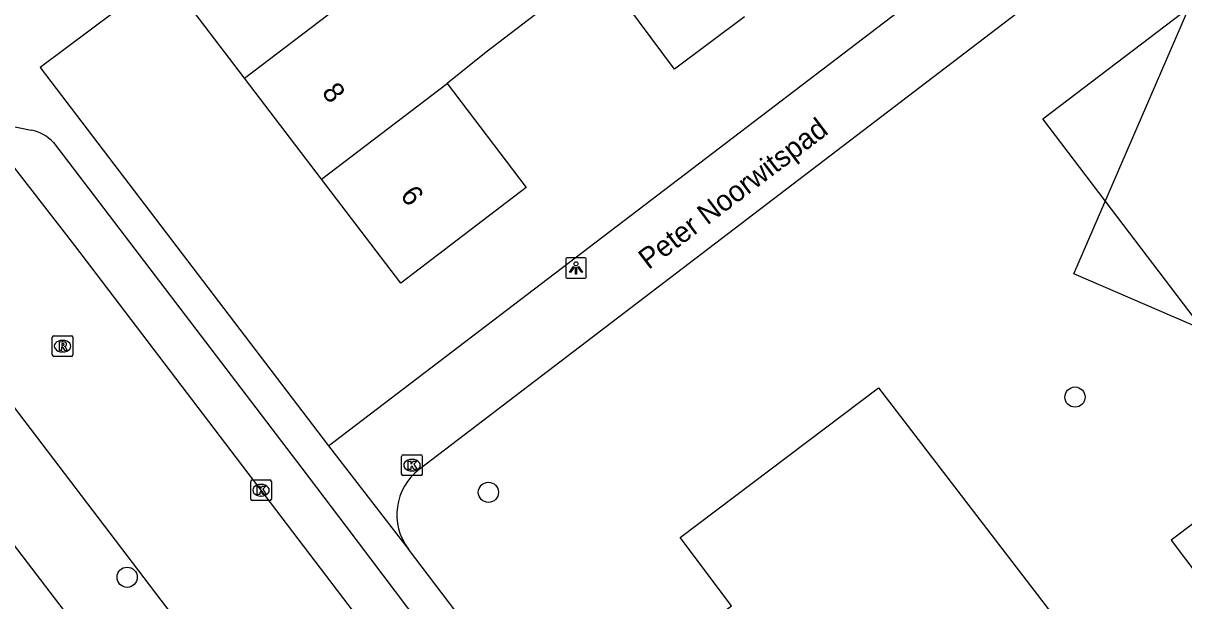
# Model space of a CAD drawing. Extents: x 160037 to 160839, y 385326 to 386441.
# Drawn here: x 160600.3 to 160656.5, y 385565.8 to 385593.8 of the extents above; entities that cross this region are included whole.
import ezdxf

# ---------------------------------------------------------------- set-up
doc = ezdxf.new("R2010")
doc.units = 0
for name, color, linetype in [('IMGEO_Boom', 7, 'Continuous'), ('IMGEO_Kolk', 7, 'Continuous'), ('IMGEO_Lichtpunt', 7, 'Continuous'), ('IMGEO_Openbare_ruimte_label', 7, 'Continuous'), ('IMGEO_Pand', 7, 'Continuous'), ('IMGEO_Pand_nummerreeks', 7, 'Continuous'), ('IMGEO_Pand_vergunning_verleend', 7, 'Continuous'), ('IMGEO_Rijbaan_lokaal_open', 7, 'Continuous'), ('IMGEO_Rioolput', 7, 'Continuous'), ('IMGEO_Voetpad_open', 7, 'Continuous')]:
    doc.layers.add(name, color=color, linetype=linetype)

msp = doc.modelspace()

# ---------------------------------------------------------------- linework, layer by layer
at = {"layer": 'IMGEO_Boom'}
for centre in [(160651.197, 385575.667), (160622.807, 385571.057), (160605.322, 385566.947)]:
    msp.add_circle(centre, 0.489, dxfattribs=at)
at = {"layer": 'IMGEO_Kolk'}
for p, q in [((160618.608, 385571.944), (160618.608, 385572.796)), ((160618.683, 385572.87), (160619.535, 385572.87)), ((160619.096, 385572.65), (160619.121, 385572.65)), ((160619.609, 385572.796), (160619.609, 385571.944)), ((160619.119, 385572.09), (160619.094, 385572.09)), ((160611.302, 385570.733), (160611.302, 385571.585)), ((160611.377, 385571.659), (160612.229, 385571.659)), ((160612.303, 385571.585), (160612.303, 385570.733)), ((160619.535, 385571.87), (160618.683, 385571.87)), ((160611.79, 385571.439), (160611.815, 385571.439)), ((160612.229, 385570.659), (160611.377, 385570.659)), ((160611.813, 385570.879), (160611.788, 385570.879))]:
    msp.add_line(p, q, dxfattribs=at)
for points in [[(160618.608, 385571.944), (160618.608, 385572.796)], [(160618.683, 385572.87), (160619.535, 385572.87)], [(160619.609, 385572.796), (160619.609, 385571.944)], [(160618.929, 385572.57), (160619.052, 385572.57), (160619.052, 385572.419), (160619.182, 385572.57), (160619.346, 385572.57), (160619.2, 385572.419), (160619.353, 385572.17), (160619.201, 385572.17), (160619.116, 385572.334), (160619.052, 385572.267), (160619.052, 385572.17), (160618.929, 385572.17), (160618.929, 385572.57)], [(160611.302, 385570.733), (160611.302, 385571.585)], [(160611.377, 385571.659), (160612.229, 385571.659)], [(160612.303, 385571.585), (160612.303, 385570.733)], [(160619.535, 385571.87), (160618.683, 385571.87)], [(160611.623, 385571.359), (160611.746, 385571.359), (160611.746, 385571.208), (160611.876, 385571.359), (160612.04, 385571.359), (160611.894, 385571.208), (160612.047, 385570.959), (160611.895, 385570.959), (160611.81, 385571.123), (160611.746, 385571.056), (160611.746, 385570.959), (160611.623, 385570.959), (160611.623, 385571.359)], [(160612.229, 385570.659), (160611.377, 385570.659)]]:
    msp.add_lwpolyline(points, dxfattribs=at)
for centre, start, end in [((160618.685, 385572.794), 91.552, 178.448), ((160618.685, 385572.794), 91.552, 178.448), ((160619.533, 385572.794), 1.552, 88.448), ((160619.533, 385572.794), 1.552, 88.448), ((160611.379, 385571.583), 91.552, 178.448), ((160611.379, 385571.583), 91.552, 178.448), ((160612.227, 385571.583), 1.552, 88.448), ((160612.227, 385571.583), 1.552, 88.448), ((160618.685, 385571.946), 181.552, 268.448), ((160618.685, 385571.946), 181.552, 268.448), ((160619.533, 385571.946), 271.552, 358.448), ((160619.533, 385571.946), 271.552, 358.448), ((160611.379, 385570.735), 181.552, 268.448), ((160611.379, 385570.735), 181.552, 268.448), ((160612.227, 385570.735), 271.552, 358.448), ((160612.227, 385570.735), 271.552, 358.448)]:
    msp.add_arc(centre, 0.0765, start, end, dxfattribs=at)
for centre, major_axis, ratio, start_param, end_param in [((160619.095, 385572.37), (-0.387, 0.002), 0.722429, 4.712389, 7.853982), ((160619.12, 385572.37), (-0.39, 0.002), 0.717154, 1.570796, 4.712389), ((160611.789, 385571.159), (-0.387, 0.002), 0.722429, 4.712389, 7.853982), ((160611.814, 385571.159), (-0.39, 0.002), 0.717154, 1.570796, 4.712389)]:
    msp.add_ellipse(centre, major_axis=major_axis, ratio=ratio, start_param=start_param, end_param=end_param, dxfattribs=at)
at = {"layer": 'IMGEO_Lichtpunt'}
for p, q in [((160626.55, 385582.318), (160626.55, 385581.511)), ((160626.55, 385582.318), (160626.55, 385581.511)), ((160627.452, 385582.413), (160626.644, 385582.413)), ((160627.452, 385582.413), (160626.644, 385582.413)), ((160627.546, 385581.511), (160627.546, 385582.318)), ((160627.546, 385581.511), (160627.546, 385582.318)), ((160626.644, 385581.417), (160627.452, 385581.417)), ((160626.644, 385581.417), (160627.452, 385581.417))]:
    msp.add_line(p, q, dxfattribs=at)
for points in [[(160626.924, 385581.982), (160626.963, 385581.954), (160626.775, 385581.692), (160626.737, 385581.719), (160626.924, 385581.982)], [(160627.026, 385581.934), (160627.073, 385581.934), (160627.073, 385581.612), (160627.026, 385581.612), (160627.026, 385581.934)], [(160627.136, 385581.954), (160627.174, 385581.981), (160627.361, 385581.719), (160627.322, 385581.691), (160627.136, 385581.954)]]:
    msp.add_lwpolyline(points, dxfattribs=at)
msp.add_circle((160627.049, 385582.116), 0.0994, dxfattribs=at)
for centre, start, end in [((160626.644, 385582.318), 90, 180), ((160626.644, 385582.318), 90, 180), ((160627.452, 385582.318), 0, 90), ((160627.452, 385582.318), 0, 90), ((160626.644, 385581.511), 180, 270), ((160626.644, 385581.511), 180, 270), ((160627.452, 385581.511), 270, 0), ((160627.452, 385581.511), 270, 360)]:
    msp.add_arc(centre, 0.0946, start, end, dxfattribs=at)
at = {"layer": 'IMGEO_Pand'}
for points in [[(160661.366, 385573.715), (160652.661, 385585.161), (160649.635, 385589.14), (160666.667, 385602.093), (160678.398, 385586.668), (160674.419, 385583.642), (160661.366, 385573.715)], [(160635.204, 385594.065), (160631.806, 385591.538), (160626.773, 385598.304), (160630.326, 385600.946)], [(160618.999, 385597.196), (160621.346, 385599.064), (160625.08, 385594.175), (160622.696, 385592.354), (160620.807, 385590.841)], [(160611.004, 385591.106), (160618.999, 385597.196)], [(160611.004, 385591.106), (160607.169, 385596.142)], [(160614.731, 385586.213), (160611.004, 385591.106)], [(160620.807, 385590.841), (160624.639, 385585.808), (160618.564, 385581.181), (160614.731, 385586.213)], [(160614.731, 385586.213), (160620.807, 385590.841)], [(160643.921, 385547.958), (160643.236, 385547.441), (160648.995, 385539.813), (160649.873, 385540.476), (160654.031, 385534.969), (160680.254, 385555.004), (160673.082, 385564.5), (160670.28, 385568.212), (160665.002, 385564.227), (160662.523, 385567.511), (160659.51, 385571.501), (160655.852, 385568.739), (160658.632, 385565.058), (160646.309, 385555.753), (160643.568, 385559.382), (160638.299, 385555.403), (160643.921, 385547.958)]]:
    msp.add_lwpolyline(points, dxfattribs=at)
at = {"layer": 'IMGEO_Pand_vergunning_verleend'}
for points in [[(160673.286, 385572.065), (160651.146, 385581.63), (160656.802, 385594.722)], [(160630.923, 385562.796), (160634.58, 385565.559), (160632.081, 385568.866), (160641.682, 385576.121), (160659.175, 385553.336)]]:
    msp.add_lwpolyline(points, dxfattribs=at)
at = {"layer": 'IMGEO_Rijbaan_lokaal_open'}
for points in [[(160637.042, 385526.099), (160628.937, 385536.861), (160616.02, 385553.949), (160602.036, 385572.328), (160583.653, 385596.451)], [(160597.595, 385589.647), (160597.787, 385589.401), (160602.781, 385583.007), (160639.01, 385535.418)]]:
    msp.add_lwpolyline(points, dxfattribs=at)
at = {"layer": 'IMGEO_Rioolput'}
for p, q in [((160601.698, 385577.707), (160601.698, 385578.559)), ((160601.773, 385578.633), (160602.625, 385578.633)), ((160602.186, 385578.413), (160602.211, 385578.413)), ((160602.699, 385578.559), (160602.699, 385577.707)), ((160602.209, 385577.853), (160602.184, 385577.853)), ((160602.625, 385577.633), (160601.773, 385577.633))]:
    msp.add_line(p, q, dxfattribs=at)
for points in [[(160601.698, 385577.707), (160601.698, 385578.559)], [(160601.773, 385578.633), (160602.625, 385578.633)], [(160602.287, 385578.331), (160602.035, 385578.333), (160602.035, 385577.933)], [(160602.213, 385578.252), (160602.159, 385578.252), (160602.159, 385578.171)], [(160602.699, 385578.559), (160602.699, 385577.707)], [(160602.035, 385577.933), (160602.159, 385577.933), (160602.159, 385578.095), (160602.17, 385578.095)], [(160602.159, 385578.171), (160602.211, 385578.171)], [(160602.217, 385578.066), (160602.288, 385577.933), (160602.428, 385577.933), (160602.363, 385578.059)], [(160602.625, 385577.633), (160601.773, 385577.633)]]:
    msp.add_lwpolyline(points, dxfattribs=at)
for centre, radius, start, end in [((160601.775, 385578.557), 0.0765, 91.552, 178.448), ((160601.775, 385578.557), 0.0765, 91.552, 178.448), ((160602.219, 385578.156), 0.0964, 77.0061, 93.1865), ((160602.233, 385578.213), 0.0378, 276.6634, 79.6772), ((160602.286, 385578.221), 0.109, 350.3612, 89.416), ((160602.623, 385578.557), 0.0765, 1.552, 88.448), ((160602.623, 385578.557), 0.0765, 1.552, 88.448), ((160601.775, 385577.709), 0.0765, 181.552, 268.448), ((160601.775, 385577.709), 0.0765, 181.552, 268.448), ((160602.169, 385578.042), 0.0533, 26.0293, 88.6989), ((160602.195, 385578.36), 0.19, 274.7715, 282.9687), ((160602.284, 385578.221), 0.112, 277.5842, 350.9817), ((160602.268, 385578.006), 0.108, 29.5134, 73.7905), ((160602.623, 385577.709), 0.0765, 271.552, 358.448), ((160602.623, 385577.709), 0.0765, 271.552, 358.448)]:
    msp.add_arc(centre, radius, start, end, dxfattribs=at)
for centre, major_axis, ratio, start_param, end_param in [((160602.185, 385578.133), (-0.387, 0.002), 0.722429, 4.712389, 7.853982), ((160602.21, 385578.133), (-0.39, 0.002), 0.717154, 1.570796, 4.712389)]:
    msp.add_ellipse(centre, major_axis=major_axis, ratio=ratio, start_param=start_param, end_param=end_param, dxfattribs=at)
at = {"layer": 'IMGEO_Voetpad_open'}
for points in [[(160615.06, 385573.306), (160659.217, 385606.976)], [(160619.464, 385572.174), (160663.634, 385605.901)], [(160578.279, 385596.709), (160630.389, 385528.503), (160634.366, 385522.885)], [(160607.169, 385596.142), (160601.116, 385591.616), (160615.06, 385573.306)], [(160599.012, 385588.929), (160600.679, 385588.587)], [(160601.753, 385587.99), (160613.783, 385572.222), (160615.901, 385569.421), (160629.044, 385552.032), (160638.724, 385539.443)], [(160615.06, 385573.306), (160618.912, 385568.333), (160618.938, 385568.307)], [(160650.823, 385526.327), (160618.938, 385568.307)]]:
    msp.add_lwpolyline(points, dxfattribs=at)
for centre, radius, start, end in [((160600.305, 385586.65), 1.973, 42.789, 79.0746), ((160621.148, 385569.976), 2.769, 127.4499, 217.0581)]:
    msp.add_arc(centre, radius, start, end, dxfattribs=at)

# ---------------------------------------------------------------- texts
at = {"layer": 'IMGEO_Openbare_ruimte_label'}
msp.add_text('Peter Noorwitspad', height=1, rotation=37.1564, dxfattribs=at).set_placement((160630.556, 385581.808))
at = {"layer": 'IMGEO_Pand_nummerreeks'}
for s, p in [('8', (160614.707, 385590.404)), ('6', (160618.502, 385585.42))]:
    msp.add_text(s, height=1, rotation=307.2946, dxfattribs=at).set_placement(p)

doc.saveas('drawing.dxf')
